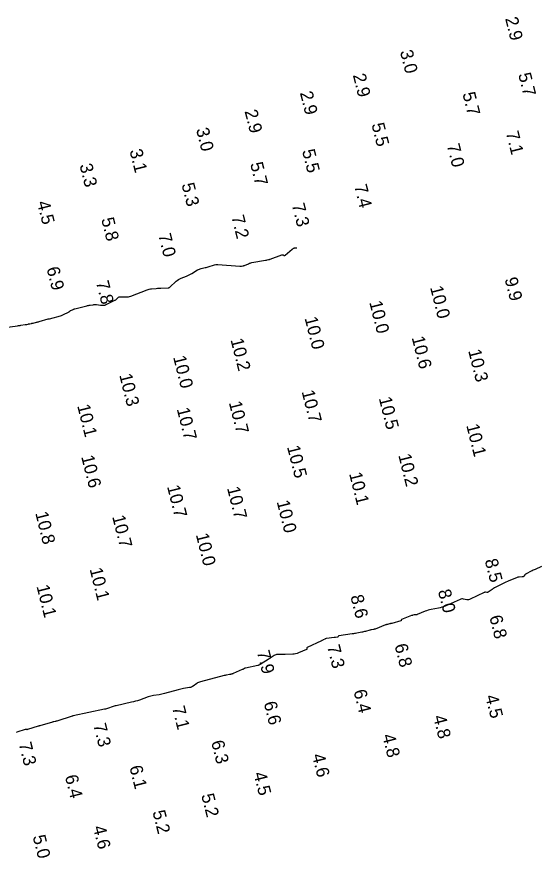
# Model space of a CAD drawing. Extents: x 1023796 to 1112670, y 656573 to 837340.
# Drawn here: x 1104563.3 to 1104665.1, y 697440.3 to 697604.5 of the extents above; entities that cross this region are included whole.
import ezdxf

# ---------------------------------------------------------------- set-up
doc = ezdxf.new("R2010")
doc.units = 0
doc.layers.add('V-CHAN-CONT-8FT', color=7, linetype='Continuous')
doc.layers.add('V-TOPO-SOUN', color=7, linetype='Continuous')

msp = doc.modelspace()

# ---------------------------------------------------------------- linework, layer by layer
at = {"layer": 'V-CHAN-CONT-8FT'}
for points in [[(1104560.03, 697543.7), (1104563.43, 697544.19), (1104563.59, 697544.21), (1104563.76, 697544.23), (1104563.92, 697544.26), (1104564.08, 697544.28), (1104564.91, 697544.41), (1104564.99, 697544.42), (1104565.07, 697544.44), (1104565.14, 697544.45), (1104565.22, 697544.46), (1104565.53, 697544.52), (1104565.6, 697544.54), (1104565.68, 697544.55), (1104565.76, 697544.57), (1104565.83, 697544.58), (1104566.15, 697544.64), (1104566.23, 697544.66), (1104566.31, 697544.67), (1104566.39, 697544.69), (1104566.47, 697544.71), (1104567.11, 697544.88), (1104567.24, 697544.91), (1104567.38, 697544.95), (1104567.51, 697544.98), (1104567.64, 697545.02), (1104569.42, 697545.51), (1104569.66, 697545.57), (1104569.9, 697545.63), (1104570.14, 697545.69), (1104570.37, 697545.75), (1104571.34, 697545.99), (1104571.57, 697546.06), (1104571.8, 697546.13), (1104572.03, 697546.22), (1104572.25, 697546.32), (1104573.49, 697546.92), (1104573.52, 697546.94), (1104573.55, 697546.96), (1104573.58, 697546.98), (1104573.6, 697547), (1104573.7, 697547.09), (1104573.73, 697547.12), (1104573.75, 697547.14), (1104573.78, 697547.15), (1104573.81, 697547.17), (1104574.27, 697547.36), (1104574.35, 697547.4), (1104574.44, 697547.43), (1104574.53, 697547.46), (1104574.62, 697547.48), (1104576.96, 697548.08), (1104577.12, 697548.11), (1104577.27, 697548.15), (1104577.42, 697548.18), (1104577.58, 697548.2), (1104578.2, 697548.3), (1104578.35, 697548.32), (1104578.51, 697548.33), (1104578.66, 697548.32), (1104578.82, 697548.31), (1104579.6, 697548.21), (1104579.7, 697548.2), (1104579.8, 697548.19), (1104579.89, 697548.19), (1104579.99, 697548.19), (1104580.39, 697548.21), (1104580.49, 697548.22), (1104580.58, 697548.24), (1104580.67, 697548.27), (1104580.76, 697548.31), (1104582.42, 697549.15), (1104582.51, 697549.2), (1104582.6, 697549.26), (1104582.69, 697549.33), (1104582.76, 697549.4), (1104583.07, 697549.69), (1104583.15, 697549.76), (1104583.24, 697549.8), (1104583.34, 697549.83), (1104583.44, 697549.84), (1104584.63, 697549.82), (1104584.86, 697549.83), (1104585.09, 697549.86), (1104585.31, 697549.91), (1104585.53, 697549.99), (1104588.71, 697551.2), (1104588.93, 697551.27), (1104589.15, 697551.33), (1104589.37, 697551.37), (1104589.6, 697551.4), (1104590.51, 697551.48), (1104590.74, 697551.5), (1104590.97, 697551.51), (1104591.2, 697551.52), (1104591.43, 697551.53), (1104592.82, 697551.57), (1104592.85, 697551.57), (1104592.88, 697551.58), (1104592.91, 697551.59), (1104592.94, 697551.6), (1104593.06, 697551.66), (1104593.09, 697551.68), (1104593.12, 697551.7), (1104593.14, 697551.72), (1104593.17, 697551.74), (1104594.39, 697552.86), (1104594.61, 697553.04), (1104594.84, 697553.21), (1104595.08, 697553.35), (1104595.34, 697553.46), (1104596.42, 697553.89), (1104596.68, 697554), (1104596.94, 697554.12), (1104597.19, 697554.25), (1104597.44, 697554.4), (1104598.57, 697555.09), (1104598.74, 697555.18), (1104598.92, 697555.26), (1104599.1, 697555.32), (1104599.29, 697555.37), (1104600.06, 697555.53), (1104600.26, 697555.57), (1104600.45, 697555.62), (1104600.64, 697555.68), (1104600.82, 697555.73), (1104601.7, 697556.02), (1104601.91, 697556.08), (1104602.12, 697556.12), (1104602.33, 697556.14), (1104602.55, 697556.13), (1104606.81, 697555.8), (1104606.89, 697555.8), (1104606.97, 697555.8), (1104607.04, 697555.8), (1104607.12, 697555.82), (1104607.43, 697555.88), (1104607.51, 697555.9), (1104607.58, 697555.92), (1104607.66, 697555.94), (1104607.73, 697555.97), (1104608.52, 697556.3), (1104608.68, 697556.37), (1104608.84, 697556.42), (1104609, 697556.46), (1104609.17, 697556.5), (1104611.82, 697556.97), (1104611.89, 697556.99), (1104611.97, 697557), (1104612.05, 697557.01), (1104612.13, 697557.03), (1104612.44, 697557.09), (1104612.51, 697557.11), (1104612.59, 697557.13), (1104612.66, 697557.15), (1104612.74, 697557.18), (1104615.03, 697558.05), (1104615.09, 697558.06), (1104615.14, 697558.06), (1104615.2, 697558.06), (1104615.26, 697558.04), (1104615.48, 697557.93), (1104615.53, 697557.91), (1104615.58, 697557.91), (1104615.63, 697557.93), (1104615.68, 697557.96), (1104617.06, 697559.12), (1104617.09, 697559.15), (1104617.12, 697559.18), (1104617.16, 697559.2), (1104617.19, 697559.22), (1104617.32, 697559.32), (1104617.36, 697559.34), (1104617.4, 697559.35), (1104617.43, 697559.36), (1104617.47, 697559.37), (1104617.95, 697559.37)], [(1104665.69, 697497.18), (1104664.48, 697496.65), (1104664.28, 697496.57), (1104664.08, 697496.48), (1104663.89, 697496.38), (1104663.7, 697496.28), (1104662.69, 697495.77), (1104662.62, 697495.72), (1104662.55, 697495.68), (1104662.49, 697495.62), (1104662.44, 697495.56), (1104662.23, 697495.3), (1104662.17, 697495.25), (1104662.11, 697495.21), (1104662.04, 697495.18), (1104661.96, 697495.17), (1104661.32, 697495.13), (1104661.19, 697495.12), (1104661.06, 697495.09), (1104660.93, 697495.06), (1104660.81, 697495.02), (1104659.33, 697494.41), (1104659.04, 697494.29), (1104658.76, 697494.17), (1104658.48, 697494.03), (1104658.2, 697493.89), (1104656.66, 697493.1), (1104656.5, 697493.02), (1104656.35, 697492.93), (1104656.2, 697492.83), (1104656.05, 697492.74), (1104655.3, 697492.22), (1104655.24, 697492.18), (1104655.18, 697492.16), (1104655.11, 697492.15), (1104655.05, 697492.15), (1104654.78, 697492.18), (1104654.71, 697492.19), (1104654.65, 697492.18), (1104654.58, 697492.16), (1104654.52, 697492.14), (1104651.78, 697490.8), (1104651.62, 697490.74), (1104651.46, 697490.7), (1104651.3, 697490.7), (1104651.13, 697490.72), (1104650.46, 697490.85), (1104650.29, 697490.87), (1104650.13, 697490.87), (1104649.96, 697490.84), (1104649.81, 697490.78), (1104646.91, 697489.49), (1104646.59, 697489.36), (1104646.27, 697489.25), (1104645.94, 697489.15), (1104645.6, 697489.08), (1104644.15, 697488.8), (1104643.86, 697488.74), (1104643.57, 697488.66), (1104643.28, 697488.57), (1104643, 697488.46), (1104641.41, 697487.81), (1104641.36, 697487.8), (1104641.32, 697487.79), (1104641.28, 697487.78), (1104641.23, 697487.77), (1104641.05, 697487.76), (1104641.01, 697487.76), (1104640.96, 697487.75), (1104640.92, 697487.75), (1104640.87, 697487.74), (1104640.59, 697487.68), (1104640.53, 697487.67), (1104640.47, 697487.65), (1104640.41, 697487.64), (1104640.35, 697487.61), (1104638.38, 697486.84), (1104638.36, 697486.83), (1104638.35, 697486.81), (1104638.34, 697486.79), (1104638.33, 697486.77), (1104638.32, 697486.68), (1104638.31, 697486.65), (1104638.3, 697486.64), (1104638.28, 697486.62), (1104638.26, 697486.61), (1104636.46, 697486.11), (1104636.36, 697486.08), (1104636.26, 697486.05), (1104636.16, 697486.03), (1104636.06, 697486), (1104635.66, 697485.91), (1104635.56, 697485.88), (1104635.46, 697485.86), (1104635.36, 697485.82), (1104635.26, 697485.79), (1104633.24, 697485), (1104633.15, 697484.97), (1104633.07, 697484.95), (1104632.98, 697484.93), (1104632.9, 697484.91), (1104632.55, 697484.85), (1104632.46, 697484.84), (1104632.37, 697484.82), (1104632.28, 697484.8), (1104632.2, 697484.78), (1104631.32, 697484.55), (1104631.14, 697484.5), (1104630.97, 697484.46), (1104630.79, 697484.42), (1104630.62, 697484.38), (1104629.64, 697484.18), (1104629.42, 697484.14), (1104629.2, 697484.1), (1104628.98, 697484.06), (1104628.75, 697484.03), (1104626.15, 697483.65), (1104626.11, 697483.64), (1104626.09, 697483.62), (1104626.06, 697483.6), (1104626.04, 697483.57), (1104625.97, 697483.45), (1104625.95, 697483.42), (1104625.93, 697483.4), (1104625.9, 697483.38), (1104625.87, 697483.38), (1104625.51, 697483.36), (1104625.44, 697483.36), (1104625.37, 697483.35), (1104625.3, 697483.34), (1104625.23, 697483.34), (1104623.74, 697483.14), (1104623.65, 697483.12), (1104623.56, 697483.1), (1104623.48, 697483.07), (1104623.4, 697483.03), (1104623.08, 697482.87), (1104623, 697482.83), (1104622.92, 697482.79), (1104622.84, 697482.75), (1104622.76, 697482.71), (1104619.97, 697481.4), (1104619.94, 697481.37), (1104619.91, 697481.35), (1104619.9, 697481.31), (1104619.9, 697481.27), (1104619.91, 697481.1), (1104619.9, 697481.06), (1104619.89, 697481.02), (1104619.86, 697481), (1104619.83, 697480.98), (1104618.28, 697480.34), (1104618, 697480.24), (1104617.72, 697480.16), (1104617.44, 697480.11), (1104617.15, 697480.09), (1104615.69, 697480.03), (1104615.5, 697480.02), (1104615.31, 697480.01), (1104615.13, 697480.01), (1104614.94, 697480.01), (1104614.16, 697480.02), (1104613.99, 697480.01), (1104613.83, 697479.98), (1104613.68, 697479.92), (1104613.53, 697479.83), (1104612.96, 697479.44), (1104612.82, 697479.35), (1104612.67, 697479.25), (1104612.53, 697479.16), (1104612.38, 697479.07), (1104610.96, 697478.18), (1104610.91, 697478.14), (1104610.86, 697478.11), (1104610.81, 697478.09), (1104610.76, 697478.06), (1104610.55, 697477.95), (1104610.49, 697477.92), (1104610.44, 697477.9), (1104610.38, 697477.88), (1104610.32, 697477.87), (1104607.96, 697477.39), (1104607.9, 697477.37), (1104607.84, 697477.35), (1104607.79, 697477.33), (1104607.73, 697477.3), (1104607.51, 697477.18), (1104607.46, 697477.15), (1104607.41, 697477.12), (1104607.35, 697477.09), (1104607.29, 697477.07), (1104605.49, 697476.29), (1104605.44, 697476.27), (1104605.38, 697476.25), (1104605.32, 697476.23), (1104605.27, 697476.21), (1104605.04, 697476.16), (1104604.98, 697476.14), (1104604.92, 697476.13), (1104604.87, 697476.12), (1104604.81, 697476.11), (1104604.22, 697476), (1104604.11, 697475.98), (1104603.99, 697475.96), (1104603.88, 697475.93), (1104603.76, 697475.9), (1104599.14, 697474.71), (1104598.95, 697474.65), (1104598.76, 697474.57), (1104598.58, 697474.48), (1104598.4, 697474.36), (1104597.73, 697473.87), (1104597.56, 697473.76), (1104597.38, 697473.68), (1104597.19, 697473.61), (1104596.99, 697473.57), (1104595.82, 697473.38), (1104595.56, 697473.34), (1104595.3, 697473.28), (1104595.05, 697473.22), (1104594.79, 697473.15), (1104592.14, 697472.4), (1104591.88, 697472.33), (1104591.62, 697472.27), (1104591.35, 697472.22), (1104591.08, 697472.17), (1104590, 697472.02), (1104589.73, 697471.98), (1104589.47, 697471.92), (1104589.21, 697471.85), (1104588.95, 697471.76), (1104587.22, 697471.14), (1104586.84, 697471.01), (1104586.46, 697470.89), (1104586.08, 697470.79), (1104585.69, 697470.7), (1104582.7, 697470.04), (1104582.51, 697469.99), (1104582.31, 697469.94), (1104582.12, 697469.88), (1104581.93, 697469.82), (1104581.18, 697469.56), (1104580.99, 697469.5), (1104580.8, 697469.44), (1104580.6, 697469.39), (1104580.41, 697469.35), (1104574.26, 697468.03), (1104574.25, 697468.03), (1104574.24, 697468.03), (1104574.23, 697468.02), (1104574.21, 697468.02), (1104574.17, 697468.01), (1104574.16, 697468), (1104574.14, 697468), (1104574.13, 697468), (1104574.12, 697467.99), (1104571.12, 697467.05), (1104571.05, 697467.03), (1104570.98, 697467.01), (1104570.9, 697466.99), (1104570.83, 697466.98), (1104570.53, 697466.91), (1104570.45, 697466.89), (1104570.38, 697466.88), (1104570.3, 697466.86), (1104570.23, 697466.84), (1104567.77, 697466.12), (1104567.74, 697466.11), (1104567.72, 697466.1), (1104567.69, 697466.1), (1104567.67, 697466.09), (1104567.57, 697466.06), (1104567.55, 697466.05), (1104567.52, 697466.04), (1104567.5, 697466.03), (1104567.47, 697466.02), (1104565.38, 697465.37), (1104565.34, 697465.36), (1104565.3, 697465.35), (1104565.27, 697465.35), (1104565.23, 697465.36), (1104565.08, 697465.38), (1104565.04, 697465.38), (1104565, 697465.38), (1104564.97, 697465.38), (1104564.93, 697465.37), (1104563.29, 697464.85), (1104563.25, 697464.83)]]:
    msp.add_lwpolyline(points, dxfattribs=at)

# ---------------------------------------------------------------- texts
at = {"layer": 'V-TOPO-SOUN'}
for s, p in [('2.9', (1104658.58, 697604.15)), ('3.0', (1104638.06, 697597.72)), ('2.9', (1104628.86, 697593.1)), ('5.7', (1104661.14, 697593.26)), ('2.9', (1104618.53, 697589.65)), ('5.7', (1104650.25, 697589.49)), ('2.9', (1104607.73, 697586.07)), ('5.5', (1104632.5, 697583.48)), ('3.0', (1104598.26, 697582.53)), ('7.1', (1104658.73, 697581.87)), ('7.0', (1104647.21, 697579.42)), ('3.1', (1104585.27, 697578.36)), ('5.5', (1104618.95, 697578.33)), ('3.3', (1104575.51, 697575.54)), ('5.7', (1104608.81, 697575.81)), ('5.3', (1104595.43, 697571.77)), ('7.4', (1104629.12, 697571.47)), ('4.5', (1104567.21, 697568.26)), ('7.3', (1104616.95, 697567.8)), ('5.8', (1104579.75, 697565.01)), ('7.2', (1104605.14, 697565.47)), ('7.0', (1104590.88, 697561.9)), ('6.9', (1104569.08, 697555.4)), ('9.9', (1104658.49, 697553.33)), ('7.8', (1104578.73, 697552.68)), ('10.0 ', (1104643.94, 697551.68)), ('10.0 ', (1104632.07, 697548.77)), ('10.0 ', (1104619.44, 697545.68)), ('10.6 ', (1104640.35, 697541.87)), ('10.2 ', (1104604.99, 697541.46)), ('10.3 ', (1104651.38, 697539.32)), ('10.0 ', (1104593.78, 697538.07)), ('10.3 ', (1104583.27, 697534.57)), ('10.7 ', (1104618.87, 697531.35)), ('10.7 ', (1104604.66, 697529.19)), ('10.5 ', (1104633.93, 697530.04)), ('10.1 ', (1104575.05, 697528.58)), ('10.7 ', (1104594.49, 697527.94)), ('10.1 ', (1104651, 697524.74)), ('10.5 ', (1104616.01, 697520.56)), ('10.2 ', (1104637.73, 697518.92)), ('10.6 ', (1104575.84, 697518.64)), ('10.1 ', (1104628.13, 697515.33)), ('10.7 ', (1104592.59, 697512.82)), ('10.7 ', (1104604.3, 697512.52)), ('10.0 ', (1104613.99, 697509.85)), ('10.8 ', (1104566.87, 697507.63)), ('10.7 ', (1104581.89, 697506.94)), ('10.0 ', (1104598.21, 697503.42)), ('8.5', (1104654.61, 697498.41)), ('10.1 ', (1104577.48, 697496.69)), ('10.1 ', (1104567.11, 697493.35)), ('8.0', (1104645.47, 697492.44)), ('8.6', (1104628.39, 697491.38)), ('6.8', (1104655.5, 697487.39)), ('7.3', (1104623.84, 697481.61)), ('6.8', (1104637, 697481.84)), ('7.9', (1104610.13, 697480.53)), ('6.4', (1104628.99, 697472.89)), ('4.5', (1104654.71, 697471.87)), ('7.1', (1104593.57, 697469.67)), ('6.6', (1104611.46, 697470.58)), ('7.3', (1104578.2, 697466.29)), ('4.8', (1104644.54, 697467.9)), ('6.3', (1104601.2, 697462.98)), ('4.8', (1104634.6, 697464.22)), ('7.3', (1104563.64, 697462.62)), ('4.6', (1104620.88, 697460.38)), ('6.1', (1104585.24, 697458.08)), ('4.5', (1104609.47, 697456.81)), ('6.4', (1104572.66, 697456.25)), ('5.2', (1104599.27, 697452.58)), ('5.2', (1104589.75, 697449.33)), ('4.6', (1104578.13, 697446.34)), ('5.0', (1104566.37, 697444.51))]:
    msp.add_text(s, height=2.5, rotation=284.1289, dxfattribs=at).set_placement(p)

doc.saveas('drawing.dxf')
